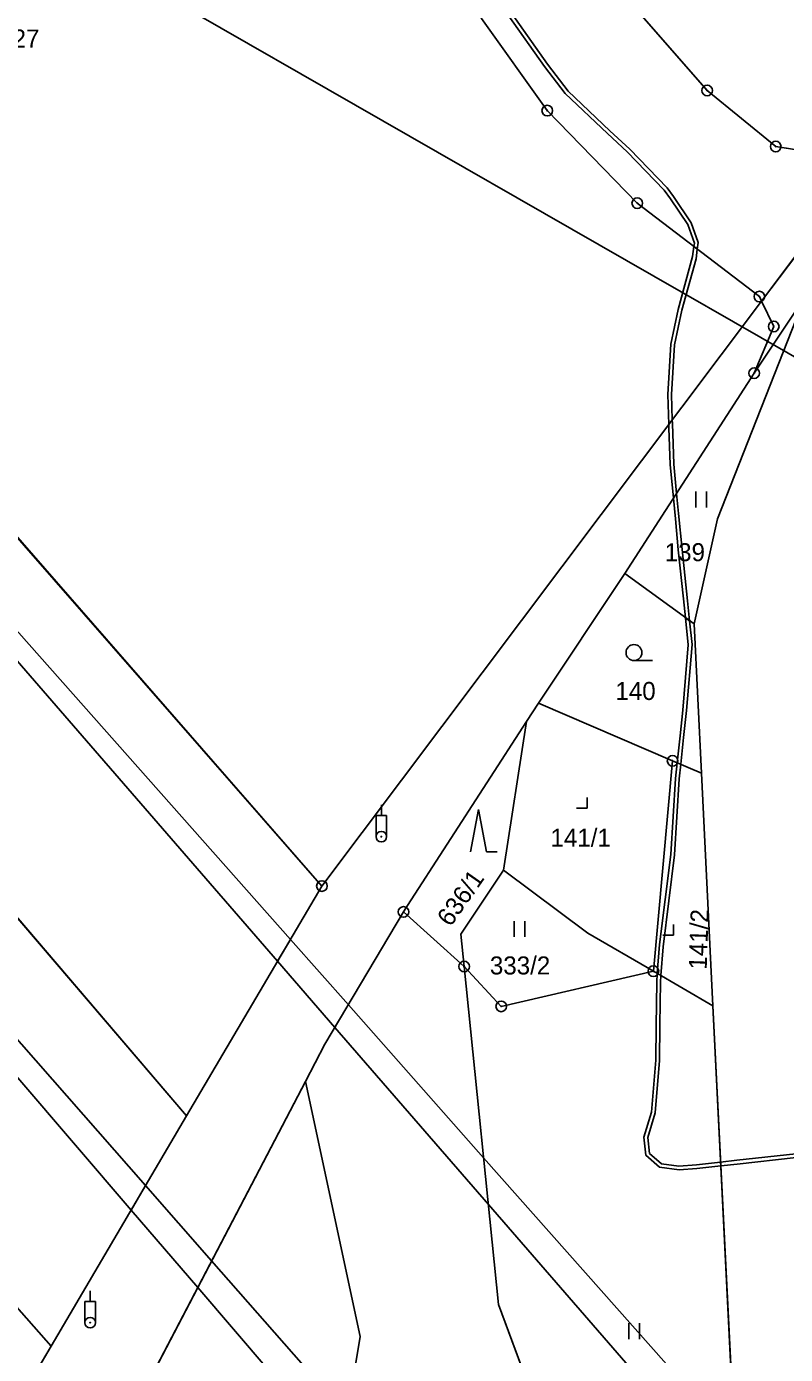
# Model space of a CAD drawing. Extents: x -689422 to -685210, y -987725 to -982160.
# Drawn here: x -687545.1 to -687473.6, y -985879.2 to -985754 of the extents above; entities that cross this region are included whole.
import ezdxf

# ---------------------------------------------------------------- set-up
doc = ezdxf.new("R2010")
doc.units = 0
for name, color, linetype in [('KN_Hranice_parcel', 7, 'Continuous'), ('KN_Parcelni cisla', 7, 'Continuous'), ('KN_Polygon parcely', 7, 'Continuous'), ('KN_Pozemkove predmety', 7, 'Continuous'), ('KN_POZEMKY_LESNI POZEMEK', 7, 'Continuous'), ('KN_POZEMKY_OSTATNI PLOCHA', 7, 'Continuous'), ('KN_POZEMKY_OVOCNY_SAD', 7, 'Continuous'), ('KN_POZEMKY_TTP', 7, 'Continuous'), ('KN_POZEMKY_ZAHRADA', 7, 'Continuous'), ('KN_POZEMKY_ZASTAVENA PLOCHA', 7, 'Continuous'), ('KN_VYUZITI_13_zastavena plocha_zboreniste', 7, 'Continuous'), ('KN_VYUZITI_17_ostatni plocha_ostatni komunikace', 7, 'Continuous'), ('KN_Věcná břemena k části', 7, 'Continuous'), ('KN_Značky bodu BP', 7, 'Continuous'), ('KN_Značky kultur', 7, 'Continuous')]:
    doc.layers.add(name, color=color, linetype=linetype)

msp = doc.modelspace()

# ---------------------------------------------------------------- linework, layer by layer
at = {"layer": 'KN_Hranice_parcel'}
for p, q in [((-687601.71, -985738.35), (-687517.3, -985835.03)), ((-687615.44, -985756.74), (-687530.05, -985856.7)), ((-687464.93, -985765.32), (-687475.86, -985779.86)), ((-687631.4, -985778.1), (-687542.83, -985878.42)), ((-687517.3, -985835.03), (-687475.86, -985779.86)), ((-687476.56, -985786.65), (-687471.79, -985779.48)), ((-687476.56, -985786.65), (-687488.76, -985805.56)), ((-687488.76, -985805.56), (-687496.88, -985817.78)), ((-687482.23, -985810.31), (-687488.76, -985805.56)), ((-687481.53, -985824.39), (-687482.23, -985810.31)), ((-687496.88, -985817.78), (-687498.03, -985819.52)), ((-687496.88, -985817.78), (-687484.25, -985823.22)), ((-687498.03, -985819.52), (-687500.18, -985833.52)), ((-687486.06, -985843.06), (-687484.25, -985823.22)), ((-687484.25, -985823.22), (-687481.53, -985824.39)), ((-687480.45, -985846.33), (-687481.53, -985824.39)), ((-687517.3, -985835.03), (-687530.05, -985856.7)), ((-687509.61, -985837.47), (-687517.02, -985849.95)), ((-687509.61, -985837.47), (-687503.89, -985842.62)), ((-687486.06, -985843.06), (-687480.45, -985846.33)), ((-687476.31, -985929.94), (-687480.45, -985846.33)), ((-687517.02, -985849.95), (-687518.86, -985853.47)), ((-687518.86, -985853.47), (-687544.43, -985902.41)), ((-687530.05, -985856.7), (-687542.83, -985878.42)), ((-687542.83, -985878.42), (-687551.3, -985892.81))]:
    msp.add_line(p, q, dxfattribs=at)
for points in [[(-687545.09, -985663.51), (-687543.62, -985665.29), (-687502.26, -985753.21), (-687496.06, -985761.89), (-687487.58, -985770.62), (-687476.07, -985779.43), (-687475.86, -985779.86)], [(-687493.97, -985742.04), (-687490.63, -985748.94), (-687480.99, -985759.99), (-687474.53, -985765.28), (-687468.16, -985766.28), (-687464.93, -985765.32)], [(-687471.79, -985779.48), (-687480.02, -985800.38), (-687482.23, -985810.31)], [(-687475.86, -985779.86), (-687474.72, -985782.25), (-687476.56, -985786.65)], [(-687498.03, -985819.52), (-687509.24, -985836.86), (-687509.61, -985837.47)], [(-687500.18, -985833.52), (-687504.2, -985839.58), (-687503.89, -985842.62)], [(-687500.18, -985833.52), (-687492.23, -985839.47), (-687486.06, -985843.06)], [(-687486.06, -985843.06), (-687500.4, -985846.38), (-687503.89, -985842.62)], [(-687503.89, -985842.62), (-687500.65, -985874.49), (-687494.37, -985891.49), (-687498, -985893.42), (-687493.91, -985921.19)], [(-687537.57, -985946.53), (-687524.67, -985943.71), (-687513.7, -985877.51), (-687518.86, -985853.47)]]:
    msp.add_lwpolyline(points, dxfattribs=at)
at = {"layer": 'KN_Polygon parcely'}
for points in [[(-687543.62, -985665.29), (-687502.26, -985753.21), (-687496.06, -985761.89), (-687487.58, -985770.62), (-687476.07, -985779.43), (-687475.86, -985779.86), (-687464.93, -985765.32), (-687468.16, -985766.28), (-687474.53, -985765.28), (-687480.99, -985759.99), (-687490.63, -985748.94), (-687493.97, -985742.04), (-687504.36, -985720.58), (-687517.1, -985694.24), (-687519.75, -985688.77), (-687537.43, -985653.38), (-687541.06, -985646.1), (-687545.06, -985636.92), (-687559.8, -985603.08), (-687568.91, -985611.81), (-687562.2, -985624.89), (-687559.63, -985637.39), (-687550.99, -985656.4), (-687545.09, -985663.51)], [(-687601.71, -985738.35), (-687517.3, -985835.03), (-687475.86, -985779.86), (-687476.07, -985779.43), (-687487.58, -985770.62), (-687496.06, -985761.89), (-687502.26, -985753.21), (-687543.62, -985665.29), (-687545.09, -985663.51)], [(-687464.93, -985765.32), (-687459.34, -985757.87), (-687447.35, -985732.52), (-687457.36, -985717.56), (-687493.97, -985742.04), (-687490.63, -985748.94), (-687480.99, -985759.99), (-687474.53, -985765.28), (-687468.16, -985766.28)], [(-687530.05, -985856.7), (-687517.3, -985835.03), (-687601.71, -985738.35), (-687615.44, -985756.74)], [(-687542.83, -985878.42), (-687530.05, -985856.7), (-687615.44, -985756.74), (-687631.4, -985778.1)], [(-687471.79, -985779.48), (-687463.47, -985764.88), (-687464.93, -985765.32), (-687475.86, -985779.86), (-687474.72, -985782.25), (-687476.56, -985786.65)], [(-687640.89, -985790.55), (-687593.73, -985844.38), (-687551.3, -985892.81), (-687542.83, -985878.42), (-687631.4, -985778.1)], [(-687488.76, -985805.56), (-687482.23, -985810.31), (-687480.02, -985800.38), (-687471.79, -985779.48), (-687476.56, -985786.65)], [(-687484.25, -985823.22), (-687481.53, -985824.39), (-687482.23, -985810.31), (-687488.76, -985805.56), (-687496.88, -985817.78)], [(-687496.88, -985817.78), (-687498.03, -985819.52), (-687500.18, -985833.52), (-687492.23, -985839.47), (-687486.06, -985843.06), (-687484.25, -985823.22)], [(-687509.24, -985836.86), (-687509.61, -985837.47), (-687503.89, -985842.62), (-687504.2, -985839.58), (-687500.18, -985833.52), (-687498.03, -985819.52)], [(-687480.45, -985846.33), (-687481.53, -985824.39), (-687484.25, -985823.22), (-687486.06, -985843.06)], [(-687504.2, -985839.58), (-687503.89, -985842.62), (-687500.4, -985846.38), (-687486.06, -985843.06), (-687492.23, -985839.47), (-687500.18, -985833.52)], [(-687476.31, -985929.94), (-687480.45, -985846.33), (-687486.06, -985843.06), (-687500.4, -985846.38), (-687503.89, -985842.62), (-687500.65, -985874.49), (-687494.37, -985891.49), (-687498, -985893.42), (-687493.91, -985921.19), (-687487.65, -985926.56), (-687483.22, -985928.57)], [(-687537.57, -985946.53), (-687524.67, -985943.71), (-687513.7, -985877.51), (-687518.86, -985853.47), (-687544.43, -985902.41), (-687544.47, -985907.46)]]:
    msp.add_lwpolyline(points, close=True, dxfattribs=at)
for points in [[(-687447.35, -985732.52), (-687459.34, -985757.87), (-687463.47, -985764.88), (-687471.79, -985779.48), (-687480.02, -985800.38), (-687482.23, -985810.31), (-687481.53, -985824.39), (-687480.45, -985846.33), (-687476.31, -985929.94), (-687475.68, -985942.57), (-687471.25, -985978.15)], [(-687545.17, -986035.3), (-687537.98, -986043.89), (-687530.48, -986050.39), (-687519.93, -986046.46), (-687537.57, -985946.53), (-687544.47, -985907.46), (-687544.43, -985902.41), (-687518.86, -985853.47), (-687517.02, -985849.95), (-687509.61, -985837.47), (-687509.24, -985836.86), (-687498.03, -985819.52), (-687496.88, -985817.78), (-687488.76, -985805.56), (-687476.56, -985786.65), (-687474.72, -985782.25), (-687475.86, -985779.86), (-687517.3, -985835.03), (-687530.05, -985856.7), (-687542.83, -985878.42), (-687551.3, -985892.81)], [(-687485.01, -985978.27), (-687493.91, -985921.19), (-687498, -985893.42), (-687494.37, -985891.49), (-687500.65, -985874.49), (-687503.89, -985842.62), (-687509.61, -985837.47), (-687517.02, -985849.95), (-687518.86, -985853.47), (-687513.7, -985877.51), (-687524.67, -985943.71), (-687537.57, -985946.53), (-687519.93, -986046.46)]]:
    msp.add_lwpolyline(points, dxfattribs=at)
at = {"layer": 'KN_Pozemkove predmety'}
for p, q in [((-687465.59, -985789.22), (-687551.92, -985739.69)), ((-687511.7, -985828.37), (-687511.7, -985827.37)), ((-687512.2, -985828.37), (-687511.2, -985828.37)), ((-687512.2, -985830.37), (-687512.2, -985828.37)), ((-687511.2, -985830.37), (-687511.2, -985828.37)), ((-687539.64, -985874.21), (-687538.64, -985874.21)), ((-687539.64, -985876.21), (-687539.64, -985874.21)), ((-687539.14, -985874.21), (-687539.14, -985873.21)), ((-687538.64, -985876.21), (-687538.64, -985874.21))]:
    msp.add_line(p, q, dxfattribs=at)
for centre, radius in [((-687511.7, -985830.37), 0.5), ((-687511.7, -985830.37), 0.0303), ((-687539.14, -985876.21), 0.5), ((-687539.14, -985876.21), 0.0303)]:
    msp.add_circle(centre, radius, dxfattribs=at)
at = {"layer": 'KN_POZEMKY_LESNI POZEMEK'}
for p, q in [((-687509.24, -985836.86), (-687498.03, -985819.52)), ((-687498.03, -985819.52), (-687500.18, -985833.52)), ((-687500.18, -985833.52), (-687504.2, -985839.58)), ((-687517.02, -985849.95), (-687509.61, -985837.47)), ((-687509.61, -985837.47), (-687509.24, -985836.86)), ((-687503.89, -985842.62), (-687509.61, -985837.47)), ((-687509.61, -985837.47), (-687503.89, -985842.62)), ((-687504.2, -985839.58), (-687503.89, -985842.62)), ((-687503.89, -985842.62), (-687500.65, -985874.49)), ((-687518.86, -985853.47), (-687517.02, -985849.95)), ((-687513.7, -985877.51), (-687518.86, -985853.47)), ((-687500.65, -985874.49), (-687494.37, -985891.49)), ((-687524.67, -985943.71), (-687513.7, -985877.51))]:
    msp.add_line(p, q, dxfattribs=at)
at = {"layer": 'KN_POZEMKY_OSTATNI PLOCHA'}
for p, q in [((-687490.63, -985748.94), (-687480.99, -985759.99)), ((-687496.06, -985761.89), (-687502.26, -985753.21)), ((-687480.99, -985759.99), (-687474.53, -985765.28)), ((-687487.58, -985770.62), (-687496.06, -985761.89)), ((-687475.86, -985779.86), (-687464.93, -985765.32)), ((-687464.93, -985765.32), (-687475.86, -985779.86)), ((-687474.53, -985765.28), (-687468.16, -985766.28)), ((-687476.07, -985779.43), (-687487.58, -985770.62)), ((-687517.3, -985835.03), (-687475.86, -985779.86)), ((-687480.02, -985800.38), (-687471.79, -985779.48)), ((-687471.79, -985779.48), (-687476.56, -985786.65)), ((-687475.86, -985779.86), (-687476.07, -985779.43)), ((-687475.86, -985779.86), (-687474.72, -985782.25)), ((-687474.72, -985782.25), (-687475.86, -985779.86)), ((-687474.72, -985782.25), (-687476.56, -985786.65)), ((-687476.56, -985786.65), (-687474.72, -985782.25)), ((-687476.56, -985786.65), (-687488.76, -985805.56)), ((-687482.23, -985810.31), (-687480.02, -985800.38)), ((-687488.76, -985805.56), (-687496.88, -985817.78)), ((-687481.53, -985824.39), (-687482.23, -985810.31)), ((-687496.88, -985817.78), (-687498.03, -985819.52)), ((-687498.03, -985819.52), (-687509.24, -985836.86)), ((-687480.45, -985846.33), (-687481.53, -985824.39)), ((-687530.05, -985856.7), (-687517.3, -985835.03)), ((-687509.61, -985837.47), (-687517.02, -985849.95)), ((-687509.24, -985836.86), (-687509.61, -985837.47)), ((-687476.31, -985929.94), (-687480.45, -985846.33)), ((-687517.02, -985849.95), (-687518.86, -985853.47)), ((-687518.86, -985853.47), (-687544.43, -985902.41)), ((-687542.83, -985878.42), (-687530.05, -985856.7)), ((-687551.3, -985892.81), (-687542.83, -985878.42))]:
    msp.add_line(p, q, dxfattribs=at)
at = {"layer": 'KN_POZEMKY_OVOCNY_SAD'}
for p, q in [((-687601.71, -985738.35), (-687517.3, -985835.03)), ((-687530.05, -985856.7), (-687615.44, -985756.74)), ((-687615.44, -985756.74), (-687530.05, -985856.7)), ((-687542.83, -985878.42), (-687631.4, -985778.1)), ((-687517.3, -985835.03), (-687530.05, -985856.7)), ((-687530.05, -985856.7), (-687542.83, -985878.42))]:
    msp.add_line(p, q, dxfattribs=at)
at = {"layer": 'KN_POZEMKY_TTP'}
for p, q in [((-687517.3, -985835.03), (-687601.71, -985738.35)), ((-687480.99, -985759.99), (-687490.63, -985748.94)), ((-687502.26, -985753.21), (-687496.06, -985761.89)), ((-687474.53, -985765.28), (-687480.99, -985759.99)), ((-687496.06, -985761.89), (-687487.58, -985770.62)), ((-687468.16, -985766.28), (-687474.53, -985765.28)), ((-687487.58, -985770.62), (-687476.07, -985779.43)), ((-687475.86, -985779.86), (-687517.3, -985835.03)), ((-687471.79, -985779.48), (-687480.02, -985800.38)), ((-687476.56, -985786.65), (-687471.79, -985779.48)), ((-687476.07, -985779.43), (-687475.86, -985779.86)), ((-687488.76, -985805.56), (-687476.56, -985786.65)), ((-687480.02, -985800.38), (-687482.23, -985810.31)), ((-687482.23, -985810.31), (-687488.76, -985805.56)), ((-687504.2, -985839.58), (-687500.18, -985833.52)), ((-687500.18, -985833.52), (-687492.23, -985839.47)), ((-687503.89, -985842.62), (-687504.2, -985839.58)), ((-687492.23, -985839.47), (-687486.06, -985843.06)), ((-687500.65, -985874.49), (-687503.89, -985842.62)), ((-687503.89, -985842.62), (-687500.4, -985846.38)), ((-687500.4, -985846.38), (-687503.89, -985842.62)), ((-687500.4, -985846.38), (-687486.06, -985843.06)), ((-687486.06, -985843.06), (-687500.4, -985846.38)), ((-687486.06, -985843.06), (-687480.45, -985846.33)), ((-687480.45, -985846.33), (-687476.31, -985929.94)), ((-687494.37, -985891.49), (-687500.65, -985874.49))]:
    msp.add_line(p, q, dxfattribs=at)
at = {"layer": 'KN_POZEMKY_ZAHRADA'}
for p, q in [((-687631.4, -985778.1), (-687542.83, -985878.42)), ((-687496.88, -985817.78), (-687488.76, -985805.56)), ((-687488.76, -985805.56), (-687482.23, -985810.31)), ((-687482.23, -985810.31), (-687481.53, -985824.39)), ((-687484.25, -985823.22), (-687496.88, -985817.78)), ((-687481.53, -985824.39), (-687484.25, -985823.22)), ((-687544.43, -985902.41), (-687518.86, -985853.47)), ((-687518.86, -985853.47), (-687513.7, -985877.51)), ((-687513.7, -985877.51), (-687524.67, -985943.71)), ((-687542.83, -985878.42), (-687551.3, -985892.81))]:
    msp.add_line(p, q, dxfattribs=at)
at = {"layer": 'KN_POZEMKY_ZASTAVENA PLOCHA'}
for p, q in [((-687498.03, -985819.52), (-687496.88, -985817.78)), ((-687496.88, -985817.78), (-687484.25, -985823.22)), ((-687500.18, -985833.52), (-687498.03, -985819.52)), ((-687484.25, -985823.22), (-687486.06, -985843.06)), ((-687486.06, -985843.06), (-687484.25, -985823.22)), ((-687484.25, -985823.22), (-687481.53, -985824.39)), ((-687481.53, -985824.39), (-687480.45, -985846.33)), ((-687492.23, -985839.47), (-687500.18, -985833.52)), ((-687486.06, -985843.06), (-687492.23, -985839.47)), ((-687480.45, -985846.33), (-687486.06, -985843.06))]:
    msp.add_line(p, q, dxfattribs=at)
at = {"layer": 'KN_VYUZITI_13_zastavena plocha_zboreniste'}
for p, q in [((-687498.03, -985819.52), (-687496.88, -985817.78)), ((-687496.88, -985817.78), (-687484.25, -985823.22)), ((-687500.18, -985833.52), (-687498.03, -985819.52)), ((-687484.25, -985823.22), (-687486.06, -985843.06)), ((-687486.06, -985843.06), (-687484.25, -985823.22)), ((-687484.25, -985823.22), (-687481.53, -985824.39)), ((-687481.53, -985824.39), (-687480.45, -985846.33)), ((-687492.23, -985839.47), (-687500.18, -985833.52)), ((-687486.06, -985843.06), (-687492.23, -985839.47)), ((-687480.45, -985846.33), (-687486.06, -985843.06))]:
    msp.add_line(p, q, dxfattribs=at)
at = {"layer": 'KN_VYUZITI_17_ostatni plocha_ostatni komunikace'}
for p, q in [((-687490.63, -985748.94), (-687480.99, -985759.99)), ((-687496.06, -985761.89), (-687502.26, -985753.21)), ((-687480.99, -985759.99), (-687474.53, -985765.28)), ((-687487.58, -985770.62), (-687496.06, -985761.89)), ((-687475.86, -985779.86), (-687464.93, -985765.32)), ((-687464.93, -985765.32), (-687475.86, -985779.86)), ((-687474.53, -985765.28), (-687468.16, -985766.28)), ((-687476.07, -985779.43), (-687487.58, -985770.62)), ((-687517.3, -985835.03), (-687475.86, -985779.86)), ((-687480.02, -985800.38), (-687471.79, -985779.48)), ((-687471.79, -985779.48), (-687476.56, -985786.65)), ((-687475.86, -985779.86), (-687476.07, -985779.43)), ((-687475.86, -985779.86), (-687474.72, -985782.25)), ((-687474.72, -985782.25), (-687475.86, -985779.86)), ((-687474.72, -985782.25), (-687476.56, -985786.65)), ((-687476.56, -985786.65), (-687474.72, -985782.25)), ((-687476.56, -985786.65), (-687488.76, -985805.56)), ((-687482.23, -985810.31), (-687480.02, -985800.38)), ((-687488.76, -985805.56), (-687496.88, -985817.78)), ((-687481.53, -985824.39), (-687482.23, -985810.31)), ((-687496.88, -985817.78), (-687498.03, -985819.52)), ((-687498.03, -985819.52), (-687509.24, -985836.86)), ((-687480.45, -985846.33), (-687481.53, -985824.39)), ((-687530.05, -985856.7), (-687517.3, -985835.03)), ((-687509.61, -985837.47), (-687517.02, -985849.95)), ((-687509.24, -985836.86), (-687509.61, -985837.47)), ((-687476.31, -985929.94), (-687480.45, -985846.33)), ((-687517.02, -985849.95), (-687518.86, -985853.47)), ((-687518.86, -985853.47), (-687544.43, -985902.41)), ((-687542.83, -985878.42), (-687530.05, -985856.7)), ((-687551.3, -985892.81), (-687542.83, -985878.42))]:
    msp.add_line(p, q, dxfattribs=at)
at = {"layer": 'KN_Věcná břemena k části'}
for points in [[(-687605.64, -985743.61), (-687606.18, -985744.34), (-687521.48, -985842.13), (-687520.27, -985840.07)], [(-687620.91, -985764.07), (-687621.52, -985764.88), (-687535.28, -985865.59), (-687533.92, -985863.28)], [(-687484.7, -985788.67), (-687484.61, -985791.51), (-687484.28, -985791.07), (-687484.35, -985788.68), (-687484.06, -985783.97), (-687483.37, -985780.72), (-687482.04, -985775.87), (-687481.92, -985774.95), (-687482.24, -985774.7), (-687482.37, -985775.64), (-687483.71, -985780.64), (-687484.41, -985783.92)], [(-687483.87, -985797.99), (-687484.14, -985795.24), (-687484.27, -985791.4), (-687484.28, -985791.07), (-687484.61, -985791.51), (-687484.6, -985791.85), (-687484.49, -985795.26), (-687484.18, -985798.46)], [(-687483.99, -985800.4), (-687483.71, -985803.33), (-687483.22, -985807.95), (-687483.04, -985809.72), (-687482.66, -985810), (-687482.85, -985808.14), (-687483.36, -985803.3), (-687483.69, -985799.89), (-687483.87, -985797.99), (-687484.18, -985798.46)], [(-687483.82, -985823.4), (-687483.48, -985823.55), (-687483.21, -985821.01), (-687482.93, -985818.48), (-687482.42, -985812.26), (-687482.66, -985810), (-687483.04, -985809.72), (-687482.77, -985812.27), (-687483.28, -985818.45), (-687483.54, -985820.87)], [(-687483.82, -985823.4), (-687483.98, -985824.88), (-687484.43, -985832.05), (-687485.47, -985840.55), (-687485.69, -985843.28), (-687485.75, -985844.09), (-687485.8, -985848.21), (-687485.83, -985851.46), (-687486.23, -985856.36), (-687486.95, -985858.71), (-687486.76, -985860.42), (-687485.48, -985861.56), (-687483.62, -985861.79), (-687481.98, -985861.66), (-687479.7, -985861.41), (-687479.72, -985861.06), (-687482.01, -985861.31), (-687483.65, -985861.44), (-687485.31, -985861.24), (-687486.43, -985860.25), (-687486.59, -985858.74), (-687485.88, -985856.42), (-687485.49, -985851.48), (-687485.44, -985848.12), (-687485.4, -985844.11), (-687485.35, -985843.48), (-687485.14, -985840.75), (-687484.08, -985832.08), (-687483.63, -985824.91), (-687483.48, -985823.55)], [(-687451.39, -985923.05), (-687453.51, -985915.5), (-687469.5, -985897.44), (-687478.42, -985887.35), (-687502.06, -985860.65), (-687514.81, -985846.23), (-687520.27, -985840.07), (-687521.48, -985842.13), (-687516.08, -985848.37), (-687501.61, -985865.08), (-687478.18, -985892.12), (-687469.34, -985902.33)], [(-687471.77, -985860.45), (-687471.79, -985860.1), (-687472.65, -985860.3), (-687478.21, -985860.9), (-687479.72, -985861.06), (-687479.7, -985861.41), (-687478.18, -985861.25), (-687472.59, -985860.64)], [(-687443.96, -985972.19), (-687443.65, -985966.24), (-687446.49, -985963), (-687468.17, -985938.27), (-687476.36, -985928.93), (-687496.08, -985906.44), (-687514.93, -985884.94), (-687527.7, -985870.38), (-687533.92, -985863.28), (-687535.28, -985865.59), (-687529.01, -985872.9), (-687515.54, -985888.63), (-687495.21, -985912.38), (-687480.96, -985929.02), (-687476.07, -985934.73), (-687467.79, -985944.39), (-687446.6, -985969.14), (-687445.7, -985970.19)]]:
    msp.add_lwpolyline(points, close=True, dxfattribs=at)
msp.add_lwpolyline([(-687499.74, -985752.88), (-687496.31, -985757.72), (-687494.36, -985760.28), (-687490.4, -985764.05), (-687488.52, -985765.78), (-687485.04, -985769.38), (-687484.46, -985770.2), (-687482.83, -985772.63), (-687482.2, -985774.38), (-687482.24, -985774.7), (-687481.92, -985774.95), (-687481.84, -985774.34), (-687482.51, -985772.47), (-687484.17, -985770), (-687484.77, -985769.16), (-687488.27, -985765.53), (-687490.16, -985763.8), (-687494.1, -985760.05), (-687496.03, -985757.52), (-687499.44, -985752.7)], dxfattribs=at)
at = {"layer": 'KN_Značky bodu BP'}
for centre, radius in [((-687480.99, -985759.99), 0.5), ((-687480.99, -985759.99), 0.0303), ((-687496.06, -985761.89), 0.5), ((-687496.06, -985761.89), 0.0303), ((-687474.53, -985765.28), 0.5), ((-687474.53, -985765.28), 0.0303), ((-687487.58, -985770.62), 0.5), ((-687487.58, -985770.62), 0.0303), ((-687476.07, -985779.43), 0.5), ((-687476.07, -985779.43), 0.0303), ((-687474.72, -985782.25), 0.5), ((-687474.72, -985782.25), 0.0303), ((-687476.56, -985786.65), 0.5), ((-687476.56, -985786.65), 0.0303), ((-687484.25, -985823.22), 0.5), ((-687484.25, -985823.22), 0.0303), ((-687517.3, -985835.03), 0.5), ((-687517.3, -985835.03), 0.0303), ((-687509.61, -985837.47), 0.5), ((-687509.61, -985837.47), 0.0303), ((-687503.89, -985842.62), 0.5), ((-687503.89, -985842.62), 0.0303), ((-687486.06, -985843.06), 0.5), ((-687486.06, -985843.06), 0.0303), ((-687500.4, -985846.38), 0.5), ((-687500.4, -985846.38), 0.0303)]:
    msp.add_circle(centre, radius, dxfattribs=at)
at = {"layer": 'KN_Značky kultur'}
for p, q in [((-687482.05, -985799.31), (-687482.05, -985797.81)), ((-687481.05, -985799.31), (-687481.05, -985797.81)), ((-687487.89, -985813.76), (-687486.14, -985813.76)), ((-687492.3, -985827.67), (-687492.3, -985826.67)), ((-687502.54, -985827.8), (-687503.29, -985831.8)), ((-687501.79, -985831.8), (-687502.54, -985827.8)), ((-687493.3, -985827.67), (-687492.3, -985827.67)), ((-687501.79, -985831.8), (-687500.79, -985831.8)), ((-687499.19, -985839.83), (-687499.19, -985838.33)), ((-687498.19, -985839.83), (-687498.19, -985838.33)), ((-687484.18, -985839.67), (-687484.18, -985838.67)), ((-687485.18, -985839.67), (-687484.18, -985839.67)), ((-687488.36, -985877.76), (-687488.36, -985876.26)), ((-687487.36, -985877.76), (-687487.36, -985876.26))]:
    msp.add_line(p, q, dxfattribs=at)
msp.add_circle((-687487.89, -985813.01), 0.75, dxfattribs=at)

# ---------------------------------------------------------------- texts
at = {"layer": 'KN_Parcelni cisla'}
for s, p in [('327', (-687547.72, -985755.94)), ('139', (-687484.99, -985804.39)), ('140', (-687489.64, -985817.48)), ('141/1', (-687495.76, -985831.32)), ('333/2', (-687501.47, -985843.37))]:
    msp.add_text(s, height=1.7, dxfattribs=at).set_placement(p)
for s, rotation, p in [('636/1', 55, (-687505.18, -985838.95)), ('141/2', 88, (-687481.04, -985842.93))]:
    msp.add_text(s, height=1.7, rotation=rotation, dxfattribs=at).set_placement(p)

doc.saveas('drawing.dxf')
